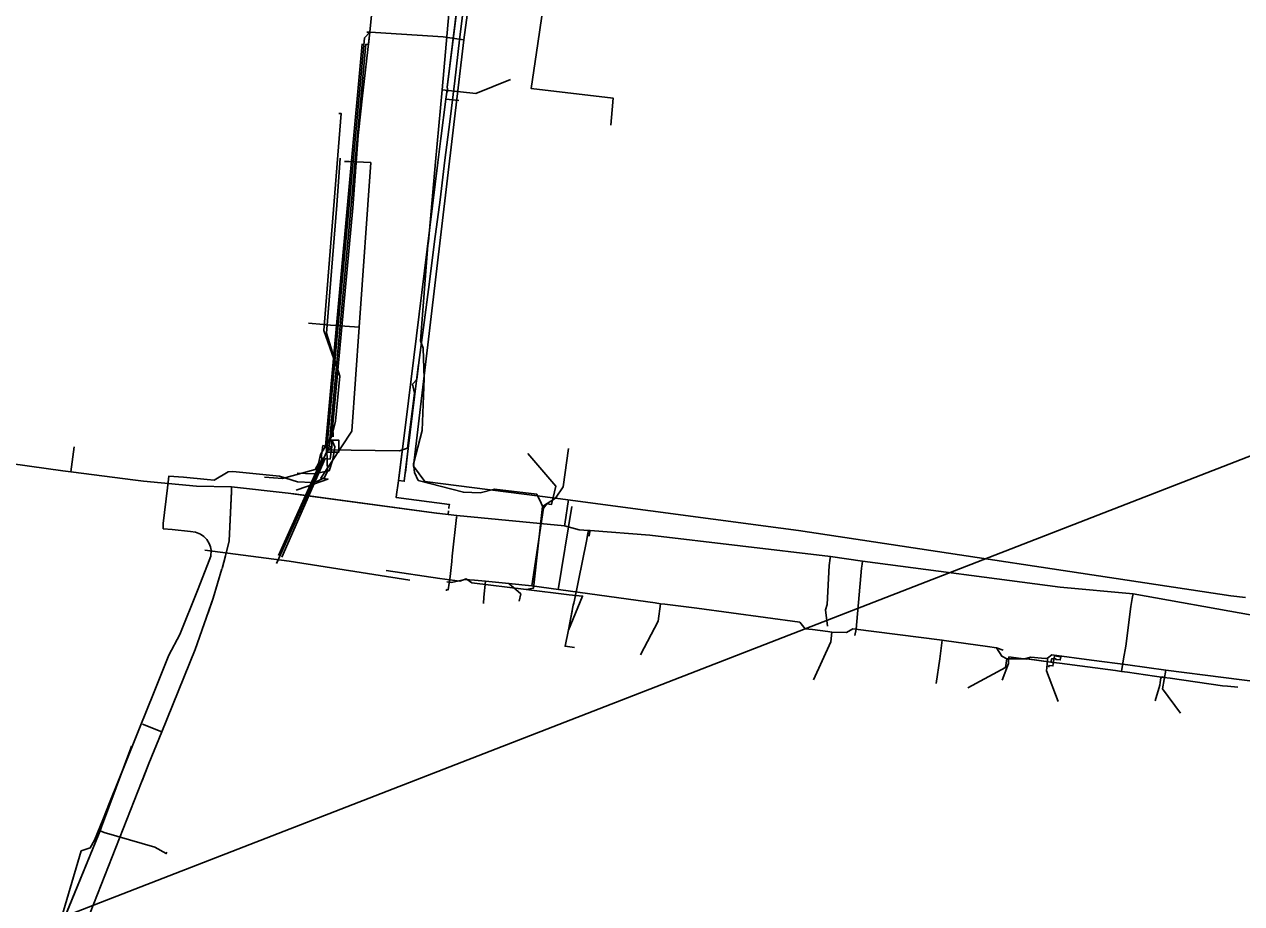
# Model space of a CAD drawing. Extents: x -748507 to -687366, y -1057342 to -1024924.
# Drawn here: x -742067.1 to -741868.9, y -1043209.8 to -1043066.6 of the extents above; entities that cross this region are included whole.
import ezdxf

# ---------------------------------------------------------------- set-up
doc = ezdxf.new("R2010")
doc.units = 0
for name, color, linetype in [('NTL - PRAŽSKÁ PLYNÁRENSKÁ', 7, 'Continuous'), ('PRE - OK', 7, 'Continuous'), ('STL - PRAŽSKÁ PLYNÁRENSKÁ', 7, 'Continuous'), ('Telefonica O2', 7, 'Continuous')]:
    doc.layers.add(name, color=color, linetype=linetype)

msp = doc.modelspace()

# ---------------------------------------------------------------- linework, layer by layer
at = {"layer": 'NTL - PRAŽSKÁ PLYNÁRENSKÁ'}
msp.add_line((-741980.18, -1043158.7), (-741977.94, -1043145.1), dxfattribs=at)
msp.add_lwpolyline([(-742004.29, -1043157.11), (-742023.96, -1043154), (-742037.67, -1043152.24)], dxfattribs=at)
at = {"layer": 'PRE - OK'}
msp.add_lwpolyline([(-741995.43, -1043062.45), (-741996.24, -1043069.07), (-741996.98, -1043075.76), (-741997.8, -1043082.45), (-741998.58, -1043088.68), (-741999.35, -1043095.16), (-742000.27, -1043101.95), (-742001.12, -1043108.5), (-742001.97, -1043115.16), (-742002.82, -1043121.63), (-742003.17, -1043124.4), (-742003.88, -1043125.17), (-742003.52, -1043126.62), (-742004.66, -1043135.62), (-742006, -1043136.04), (-742017.84, -1043135.9), (-742017.73, -1043139.4), (-742018.26, -1043140.43), (-742019.33, -1043141), (-742020.28, -1043141.21), (-742022.61, -1043141.1), (-742025.51, -1043140.15), (-742033.11, -1043139.4), (-742033.85, -1043139.47), (-742036.16, -1043140.83), (-742037.29, -1043140.69), (-742041.16, -1043140.32), (-742043.54, -1043140.18), (-742043.75, -1043142.06), (-742044.43, -1043147.88), (-742044.45, -1043148.73), (-742042.98, -1043148.85), (-742040.02, -1043149.2), (-742039.19, -1043149.31), (-742038.38, -1043149.6), (-742037.81, -1043149.98), (-742037.32, -1043150.47), (-742036.99, -1043151.14), (-742036.77, -1043151.66), (-742036.65, -1043152.19), (-742036.68, -1043153.21), (-742037.23, -1043154.62), (-742038.89, -1043158.77), (-742041.76, -1043165.95), (-742043.54, -1043169.3), (-742045.05, -1043173.14), (-742046.03, -1043175.58), (-742048.18, -1043180.92), (-742050.36, -1043186.36), (-742053.18, -1043193.39), (-742054.19, -1043195.89), (-742055.62, -1043199.44), (-742056.32, -1043200.72), (-742057.79, -1043201.2), (-742061.67, -1043214.28)], dxfattribs=at)
at = {"layer": 'STL - PRAŽSKÁ PLYNÁRENSKÁ'}
for p, q in [((-741995.18, -1043052.05), (-741998.2, -1043076.78)), ((-741998.44, -1043078.73), (-741996.34, -1043079)), ((-742012.57, -1043115.87), (-742017.97, -1043115.49)), ((-742059.46, -1043139.48), (-742059.05, -1043136.18)), ((-742059.05, -1043136.18), (-742058.95, -1043135.39)), ((-742004.67, -1043136.57), (-742005.03, -1043139.55)), ((-742033.31, -1043141.89), (-742033.33, -1043142.48)), ((-742033.31, -1043141.89), (-742024.1, -1043142.91)), ((-742033.73, -1043150.68), (-742033.34, -1043142.69)), ((-742033.33, -1043142.48), (-742033.34, -1043142.59)), ((-741999.57, -1043146.23), (-742023.35, -1043143.02)), ((-741979.09, -1043147.98), (-741978.5, -1043143.96)), ((-741998.09, -1043146.41), (-741998.01, -1043145.82)), ((-741996.7, -1043146.91), (-741997.39, -1043153.21)), ((-741979.14, -1043148.28), (-741979.09, -1043147.98)), ((-741975.23, -1043149), (-741975.31, -1043149.46)), ((-741975.56, -1043150.74), (-741977.51, -1043160.34)), ((-742034.33, -1043153.12), (-742034.85, -1043155.19)), ((-741935.83, -1043153.23), (-741935.87, -1043153.52)), ((-741930.62, -1043154.03), (-741930.69, -1043154.5)), ((-741936.03, -1043154.71), (-741936.38, -1043161.04)), ((-741930.78, -1043155.13), (-741931.67, -1043165.09)), ((-742036.29, -1043160.05), (-742037.12, -1043162.41)), ((-741886.71, -1043160.11), (-741886.65, -1043159.82)), ((-741886.65, -1043159.82), (-741886.59, -1043159.33)), ((-741886.97, -1043161.4), (-741887.78, -1043167.88)), ((-741978.5, -1043165.19), (-741977.89, -1043162.14)), ((-742039.24, -1043168.38), (-742040.19, -1043170.69)), ((-741904.44, -1043169.92), (-741906.4, -1043169.66)), ((-741903.85, -1043169.91), (-741903.86, -1043169.99)), ((-741899.94, -1043170.44), (-741903.76, -1043169.92)), ((-741888.47, -1043171.97), (-741888.12, -1043169.89)), ((-741898.54, -1043170.62), (-741889.46, -1043171.84)), ((-741887.48, -1043172.11), (-741883.07, -1043172.72)), ((-741881.56, -1043172.94), (-741881.81, -1043172.86)), ((-741880.56, -1043173.07), (-741872.02, -1043174.29)), ((-742044.69, -1043181.82), (-742047.81, -1043180.55)), ((-742054.47, -1043197.3), (-742049.74, -1043184.47)), ((-742046.78, -1043186.99), (-742047.89, -1043189.79)), ((-742066.99, -1043227.89), (-742054.97, -1043198.57)), ((-742054.08, -1043198.19), (-742045.83, -1043200.59))]:
    msp.add_line(p, q, dxfattribs=at)
for points in [[(-741998.3, -1043077.62), (-741998.1, -1043077.36), (-741998.2, -1043076.78), (-741995.18, -1043052.05), (-741994.83, -1043051.35), (-741994.28, -1043050.66), (-741988.53, -1043047.78), (-741969.59, -1043049.85), (-741968.3, -1043050.02)], [(-741999.23, -1043085.19), (-741998.44, -1043078.73), (-741998.3, -1043077.62), (-741998.26, -1043077.24)], [(-741999.23, -1043085.19), (-741999.73, -1043089.07), (-742004.94, -1043131.41)], [(-742022.8, -1043142.45), (-742022.48, -1043142.34), (-742017.65, -1043140.64), (-742018.8, -1043140.51), (-742013.76, -1043132.81), (-742012.57, -1043115.87), (-742010.67, -1043089.06)], [(-742010.67, -1043089.06), (-742014.16, -1043088.92), (-742014.95, -1043088.89)], [(-741999.73, -1043089.07), (-742004.94, -1043131.41), (-742006.12, -1043140.47)], [(-742017.97, -1043115.49), (-742018.36, -1043115.47), (-742020.82, -1043115.26)], [(-742006.17, -1043140.89), (-742005.21, -1043141), (-742002.87, -1043121.93)], [(-742006.22, -1043141.29), (-742006.17, -1043140.89), (-742004.94, -1043131.41)], [(-742072.05, -1043137.71), (-742060.77, -1043139.31), (-742059.46, -1043139.48), (-742048.97, -1043140.8), (-742047.66, -1043140.97)], [(-742047.66, -1043140.97), (-742039.01, -1043141.8), (-742033.31, -1043141.89)], [(-741997.96, -1043145.42), (-741997.93, -1043145.22), (-741997.87, -1043144.77), (-742006.52, -1043143.66), (-742006.46, -1043143.17), (-742006.22, -1043141.29)], [(-742033.34, -1043142.59), (-742033.73, -1043150.68), (-742034.33, -1043153.12)], [(-742024.1, -1043142.91), (-742022.73, -1043143.1), (-742000.32, -1043146.16), (-741998.09, -1043146.41)], [(-741998.09, -1043146.41), (-741996.64, -1043146.58), (-741979.14, -1043148.28), (-741976.73, -1043148.88), (-741975.23, -1043149), (-741974.97, -1043149.02), (-741965.23, -1043149.75), (-741935.83, -1043153.23), (-741930.62, -1043154.03), (-741898.44, -1043158.27), (-741886.59, -1043159.33)], [(-741996.67, -1043146.75), (-741996.7, -1043146.91), (-741997.39, -1043153.21), (-741997.49, -1043154.06), (-741997.72, -1043156.51)], [(-741975.31, -1043149.46), (-741975.38, -1043149.84), (-741975.56, -1043150.74), (-741977.51, -1043160.34), (-741977.62, -1043160.87), (-741977.69, -1043161.2), (-741978.5, -1043165.19), (-741979.04, -1043167.88), (-741977.52, -1043168.05)], [(-741974.97, -1043149.02), (-741975.06, -1043149.49), (-741975.12, -1043149.9), (-741975.38, -1043149.84)], [(-741935.87, -1043153.52), (-741936.03, -1043154.71), (-741936.38, -1043161.04), (-741936.62, -1043161.96), (-741936.32, -1043164.6)], [(-742034.88, -1043155.28), (-742036.29, -1043160.05), (-742039.24, -1043168.38), (-742044.69, -1043181.82), (-742046.78, -1043186.99), (-742064.71, -1043232.58), (-742065.07, -1043233.49)], [(-741930.69, -1043154.5), (-741930.78, -1043155.13), (-741931.67, -1043165.09), (-741931.87, -1043166.13)], [(-741997.72, -1043156.51), (-741998.04, -1043158.66), (-741998.32, -1043158.64), (-741998.34, -1043158.85)], [(-741888.47, -1043171.97), (-741888.12, -1043169.89), (-741887.78, -1043167.88), (-741886.97, -1043161.4), (-741886.71, -1043160.11)], [(-741886.59, -1043159.33), (-741867.21, -1043162.83), (-741864.62, -1043163.21), (-741839.12, -1043166.54), (-741817.24, -1043169.59), (-741805.17, -1043177.6), (-741794.26, -1043184.97)], [(-741903.86, -1043169.99), (-741904.44, -1043169.92), (-741906.4, -1043169.66), (-741906.79, -1043169.6), (-741906.83, -1043170.53)], [(-741888.47, -1043171.97), (-741889.46, -1043171.84), (-741898.54, -1043170.62), (-741899.94, -1043170.44), (-741903.85, -1043169.91), (-741903.93, -1043169.9)], [(-741898.73, -1043169.54), (-741899.36, -1043169.44), (-741899.62, -1043171.08), (-741900.26, -1043170.98), (-741900.35, -1043171.26)], [(-741899.94, -1043170.44), (-741899.81, -1043169.9), (-741899.16, -1043169.88), (-741899.15, -1043170.04), (-741898.42, -1043170.1), (-741898.35, -1043169.6), (-741898.73, -1043169.54)], [(-741906.83, -1043170.53), (-741906.85, -1043170.7), (-741907.91, -1043173.4)], [(-741888.47, -1043171.97), (-741887.48, -1043172.11), (-741883.07, -1043172.72), (-741881.56, -1043172.94), (-741880.56, -1043173.07), (-741872.02, -1043174.29), (-741871.19, -1043174.38), (-741869.52, -1043174.54)], [(-741882.16, -1043173.75), (-741882.25, -1043174.23), (-741882.96, -1043176.74)], [(-741881.81, -1043172.86), (-741882.04, -1043172.99), (-741882.16, -1043173.75)], [(-742084.67, -1043273.87), (-742083.89, -1043270.66), (-742083.75, -1043268.89), (-742083.02, -1043267.42), (-742067.25, -1043228.32), (-742067.11, -1043227.97), (-742066.99, -1043227.89), (-742054.97, -1043198.57), (-742054.71, -1043197.94), (-742054.47, -1043197.3), (-742049.74, -1043184.47), (-742049.63, -1043184.14)], [(-742054.71, -1043197.94), (-742054.08, -1043198.19), (-742045.83, -1043200.59), (-742043.96, -1043201.65), (-742043.85, -1043201.4)]]:
    msp.add_lwpolyline(points, dxfattribs=at)
at = {"layer": 'Telefonica O2'}
for points in [[(-737030.53, -1041256.66), (-747762.15, -1045428.15)], [(-742007.56, -1043034.51), (-742010.83, -1043067.87)], [(-741995.53, -1043069.1), (-741993.08, -1043051.03), (-741992.83, -1043047.33)], [(-741999.06, -1043077.26), (-741996.74, -1043051.15), (-741996.04, -1043049.96), (-741989.92, -1043050.59), (-741977.18, -1043052.09), (-741971.24, -1043052.13), (-741966.22, -1043052.77)], [(-741976.37, -1043054.11), (-741981.14, -1043053.67), (-741983.49, -1043069.69)], [(-742017.88, -1043136.28), (-742011.67, -1043068.79)], [(-742012.7, -1043084.69), (-742012.26, -1043080.71), (-742012.04, -1043078.72), (-742010.83, -1043067.87)], [(-742011.67, -1043068.79), (-742010.83, -1043067.87)], [(-742010.83, -1043067.86), (-742011.29, -1043067.82)], [(-742011.02, -1043069.86), (-742010.83, -1043067.86)], [(-742010.83, -1043067.87), (-742009.88, -1043067.92), (-741998.9, -1043068.6), (-741997.41, -1043068.82)], [(-741998.9, -1043068.6), (-742009.88, -1043067.92)], [(-741997.41, -1043068.82), (-741995.53, -1043069.1)], [(-742018.02, -1043135.25), (-742012.05, -1043069.76)], [(-742011.48, -1043069.81), (-742017.45, -1043135.33)], [(-742011.02, -1043069.86), (-742011.48, -1043069.81)], [(-741980.58, -1043143.75), (-742001.86, -1043141.02), (-742003.68, -1043138.55), (-741995.53, -1043069.1)], [(-741983.49, -1043069.69), (-741984.57, -1043077), (-741971.19, -1043078.62), (-741971.37, -1043080.47)], [(-741987.94, -1043075.56), (-741993.58, -1043077.81), (-741999.06, -1043077.26)], [(-742000.13, -1043088.95), (-741999.06, -1043077.26)], [(-742000.13, -1043088.95), (-741999.06, -1043077.26)], [(-741999.06, -1043077.26), (-741993.58, -1043077.81)], [(-741971.37, -1043080.47), (-741971.61, -1043083.01)], [(-742015.88, -1043081.07), (-742015.48, -1043081.11), (-742018.29, -1043116.43), (-742016.03, -1043122.88), (-742016.87, -1043132.29), (-742017.45, -1043135.33)], [(-742015.48, -1043081.11), (-742018.29, -1043116.43), (-742016.03, -1043122.88), (-742016.87, -1043132.29), (-742017.45, -1043135.33)], [(-742012.7, -1043084.69), (-742013.6, -1043096.47), (-742016.03, -1043122.88)], [(-742017.42, -1043134.33), (-742017.01, -1043133.67), (-742016.38, -1043131.2), (-742015.72, -1043123.86), (-742017.86, -1043116.85), (-742016.21, -1043096.04), (-742015.62, -1043088.38)], [(-742001.36, -1043102.53), (-742001.29, -1043101.95), (-742000.13, -1043088.95)], [(-742001.29, -1043101.95), (-742000.13, -1043088.95)], [(-741982.55, -1043145.39), (-741982.94, -1043144.54), (-741983.64, -1043143.11), (-741990.54, -1043142.26), (-741992.85, -1043142.87), (-741995.59, -1043142.78), (-742002.92, -1043140.85), (-742003.54, -1043139.58), (-742003.7, -1043138.18), (-742002.27, -1043132.73), (-742001.97, -1043124.24), (-742002.11, -1043119.31), (-742002.55, -1043118.11), (-742001.36, -1043102.53)], [(-742016.84, -1043132.22), (-742016.77, -1043133.75)], [(-742022.63, -1043139.68), (-742019.99, -1043139.79), (-742017.45, -1043139.28), (-742016.86, -1043137.45), (-742016.53, -1043135.41), (-742017.02, -1043134.25)], [(-742017.65, -1043134.69), (-742017.42, -1043134.33)], [(-742016.99, -1043135.4), (-742017.02, -1043134.25)], [(-742027.96, -1043140.35), (-742025.01, -1043140.54), (-742019.69, -1043139.06), (-742019.15, -1043138.08), (-742018.87, -1043136.64), (-742017.65, -1043134.69)], [(-742026.01, -1043154.38), (-742017.88, -1043136.28)], [(-742018.76, -1043137.16), (-742018.48, -1043135.18)], [(-742018.48, -1043135.18), (-742018.02, -1043135.25)], [(-742017.65, -1043134.69), (-742017.88, -1043136.28)], [(-742017.45, -1043135.33), (-742017.88, -1043136.28)], [(-742017.88, -1043136.28), (-742016.99, -1043135.4)], [(-742016.99, -1043135.4), (-742017.45, -1043135.33)], [(-742017.28, -1043137.38), (-742016.99, -1043135.4)], [(-741979.33, -1043141.9), (-741978.47, -1043135.65)], [(-742025.68, -1043153.11), (-742018.54, -1043137.2)], [(-742018.07, -1043137.26), (-742025.15, -1043153.33)], [(-742018.76, -1043137.16), (-742018.54, -1043137.2)], [(-742017.28, -1043137.38), (-742018.07, -1043137.26)], [(-741982.55, -1043145.39), (-741982.01, -1043144.68), (-741981.26, -1043144.79), (-741980.52, -1043141.81), (-741985.08, -1043136.47)], [(-741980.58, -1043143.75), (-741979.33, -1043141.9)], [(-741985.37, -1043158.63), (-741984.17, -1043158.39), (-741982.72, -1043145.11), (-741980.58, -1043143.75)], [(-741980.58, -1043143.75), (-741976.13, -1043144.32), (-741943.91, -1043148.64), (-741941.05, -1043149.02), (-741870.66, -1043159.66), (-741868.29, -1043159.93)], [(-741984.47, -1043158.04), (-741982.55, -1043145.39)], [(-741984.47, -1043158.04), (-741982.55, -1043145.39)], [(-741982.72, -1043145.11), (-741984.17, -1043158.39)], [(-741941.05, -1043149.02), (-741943.91, -1043148.64)], [(-742008.13, -1043155.53), (-741999.42, -1043156.82), (-741996.19, -1043157.25), (-741995.12, -1043156.86), (-741994.21, -1043157.52), (-741985.37, -1043158.63)], [(-741993.8, -1043157.11), (-741995.35, -1043156.99), (-741997.5, -1043157.48), (-741998.28, -1043157.39)], [(-741992.01, -1043157.26), (-741993.8, -1043157.11)], [(-741992.01, -1043157.26), (-741992.24, -1043159.89), (-741992.33, -1043160.91)], [(-741988.21, -1043157.65), (-741992.01, -1043157.26)], [(-741988.21, -1043157.65), (-741986.25, -1043159.35), (-741986.51, -1043160.52)], [(-741984.47, -1043158.04), (-741988.21, -1043157.65)], [(-741984.47, -1043158.04), (-741964.35, -1043160.82)], [(-741985.37, -1043158.63), (-741978.36, -1043159.51)], [(-741978.36, -1043159.51), (-741976.19, -1043159.7), (-741978.49, -1043165.25)], [(-741966.73, -1043169.24), (-741963.89, -1043163.77), (-741963.51, -1043160.94)], [(-741964.35, -1043160.82), (-741963.51, -1043160.94)], [(-741963.51, -1043160.94), (-741962.81, -1043160.99), (-741957.59, -1043161.68), (-741940.83, -1043163.95), (-741939.96, -1043165.01), (-741938.76, -1043165.15)], [(-741957.59, -1043161.68), (-741962.81, -1043160.99)], [(-741935.62, -1043165.55), (-741936.27, -1043165.45), (-741938.76, -1043165.15)], [(-741938.76, -1043165.15), (-741936.27, -1043165.45), (-741935.62, -1043165.55)], [(-741938.57, -1043173.36), (-741935.8, -1043167.16), (-741935.62, -1043165.55)], [(-741935.62, -1043165.55), (-741935.8, -1043167.16)], [(-741935.62, -1043165.55), (-741933.24, -1043165.65), (-741932.21, -1043165.04), (-741917.64, -1043166.89)], [(-741933.24, -1043165.65), (-741935.62, -1043165.55)], [(-741917.64, -1043166.89), (-741932.21, -1043165.04)], [(-741918.65, -1043173.91), (-741918.05, -1043169.94), (-741917.64, -1043166.89)], [(-741917.64, -1043166.89), (-741917.31, -1043166.94), (-741910.29, -1043167.92), (-741908.8, -1043168.12)], [(-741913.45, -1043174.62), (-741907.34, -1043171.34), (-741907.12, -1043169.9)], [(-741907.12, -1043169.9), (-741907.96, -1043169.48), (-741908.8, -1043168.12)], [(-741908.8, -1043168.12), (-741907.72, -1043168.53)], [(-741907.12, -1043169.9), (-741904.24, -1043169.89), (-741903.24, -1043169.62)], [(-741904.24, -1043169.89), (-741907.12, -1043169.9)], [(-741903.24, -1043169.62), (-741900.88, -1043169.84), (-741900.52, -1043169.8)], [(-741900.52, -1043169.8), (-741900.51, -1043170.23), (-741900.68, -1043171.89), (-741898.79, -1043176.86)], [(-741900.52, -1043169.8), (-741899.82, -1043169.24), (-741893.34, -1043170.11)], [(-741900.51, -1043170.23), (-741900.68, -1043171.89)], [(-741893.34, -1043170.11), (-741887.42, -1043170.91), (-741881.26, -1043171.74)], [(-741878.84, -1043178.79), (-741881.79, -1043174.83), (-741881.26, -1043171.74)], [(-741881.26, -1043171.74), (-741862.45, -1043174.13), (-741861.36, -1043174.97), (-741859.94, -1043175.1), (-741858.58, -1043174.66), (-741855.13, -1043175.1)]]:
    msp.add_lwpolyline(points, dxfattribs=at)
msp.add_lwpolyline([(-742017.88, -1043136.28), (-742015.88, -1043136.28), (-742015.88, -1043134.28), (-742017.88, -1043134.28)], close=True, dxfattribs=at)

doc.saveas('drawing.dxf')
